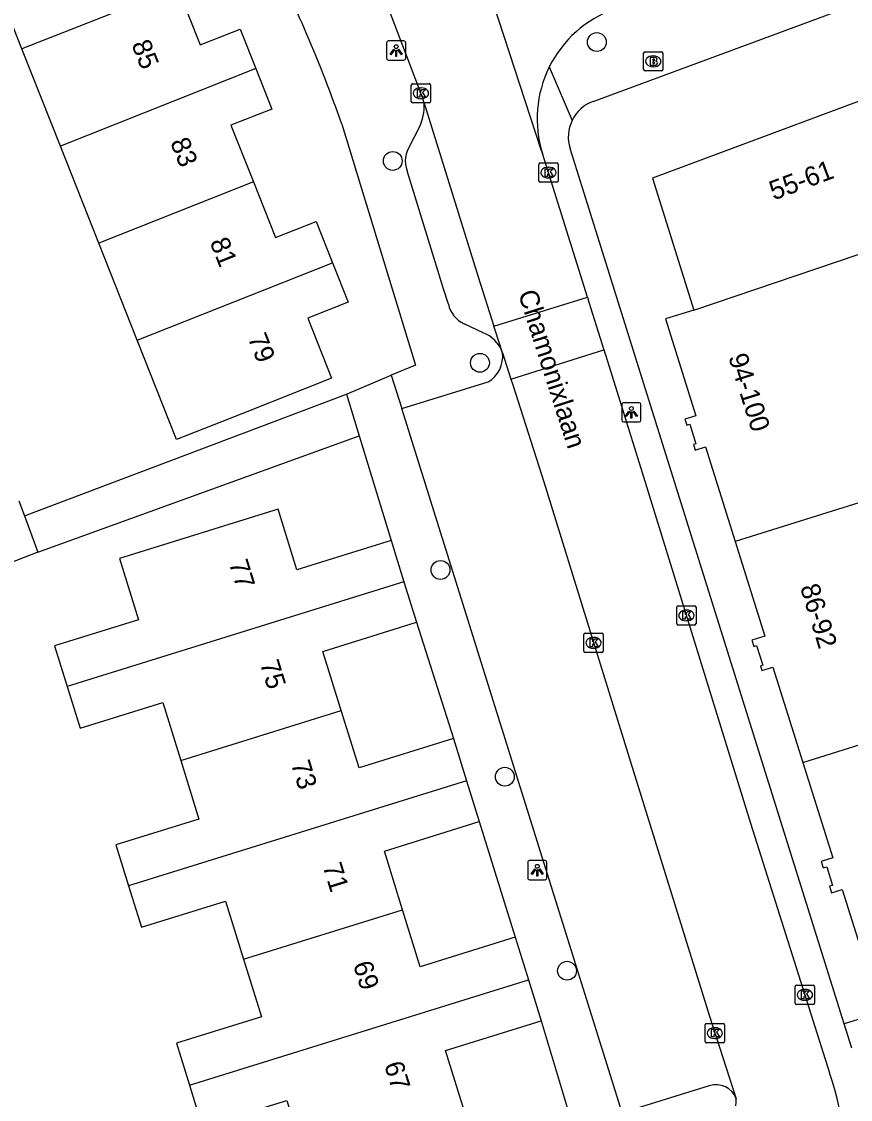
# Model space of a CAD drawing. Extents: x 158474 to 159560, y 388525 to 389605.
# Drawn here: x 159066 to 159109, y 388634.5 to 388690.5 of the extents above; entities that cross this region are included whole.
import ezdxf

# ---------------------------------------------------------------- set-up
doc = ezdxf.new("R2010")
doc.units = 0
for name, color, linetype in [('IMGEO_Boom', 7, 'Continuous'), ('IMGEO_Brandkraan', 7, 'Continuous'), ('IMGEO_Kolk', 7, 'Continuous'), ('IMGEO_Lichtpunt', 7, 'Continuous'), ('IMGEO_Openbare_ruimte_label', 7, 'Continuous'), ('IMGEO_Pand', 7, 'Continuous'), ('IMGEO_Pand_nummerreeks', 7, 'Continuous'), ('IMGEO_Rijbaan_lokaal_open', 7, 'Continuous'), ('IMGEO_Voetpad_open', 7, 'Continuous')]:
    doc.layers.add(name, color=color, linetype=linetype)

msp = doc.modelspace()

# ---------------------------------------------------------------- linework, layer by layer
at = {"layer": 'IMGEO_Boom'}
for centre in [(159095.88, 388689.4), (159085.286, 388683.231), (159089.813, 388672.758), (159087.767, 388662.007), (159091.103, 388651.281), (159094.331, 388641.214)]:
    msp.add_circle(centre, 0.489, dxfattribs=at)
at = {"layer": 'IMGEO_Brandkraan'}
for p, q in [((159098.304, 388687.972), (159098.304, 388688.824)), ((159098.379, 388688.898), (159099.231, 388688.898)), ((159099.305, 388688.824), (159099.305, 388687.972)), ((159098.792, 388688.678), (159098.817, 388688.678)), ((159099.231, 388687.898), (159098.379, 388687.898)), ((159098.815, 388688.118), (159098.79, 388688.118))]:
    msp.add_line(p, q, dxfattribs=at)
for points in [[(159098.304, 388687.972), (159098.304, 388688.824)], [(159098.379, 388688.898), (159099.231, 388688.898)], [(159099.305, 388688.824), (159099.305, 388687.972)], [(159098.652, 388688.598), (159098.652, 388688.198), (159098.865, 388688.198)], [(159098.883, 388688.598), (159098.652, 388688.598)], [(159098.831, 388688.517), (159098.777, 388688.517), (159098.777, 388688.441)], [(159098.777, 388688.441), (159098.83, 388688.441)], [(159098.839, 388688.365), (159098.777, 388688.365), (159098.777, 388688.284)], [(159098.777, 388688.284), (159098.839, 388688.284)], [(159099.231, 388687.898), (159098.379, 388687.898)]]:
    msp.add_lwpolyline(points, dxfattribs=at)
for centre, radius, start, end in [((159098.381, 388688.822), 0.0765, 91.552, 178.448), ((159098.381, 388688.822), 0.0765, 91.552, 178.448), ((159099.229, 388688.822), 0.0765, 1.552, 88.448), ((159099.229, 388688.822), 0.0765, 1.552, 88.448), ((159098.832, 388688.479), 0.0379, 267.8285, 90.9355), ((159098.84, 388688.324), 0.0404, 269.8759, 90.5077), ((159098.871, 388688.449), 0.251, 268.6676, 293.5347), ((159098.887, 388688.453), 0.145, 59.4692, 91.5367), ((159098.912, 388688.5), 0.0922, 285.5137, 58.1501), ((159098.917, 388688.308), 0.105, 301.3115, 78.989), ((159098.381, 388687.974), 0.0765, 181.552, 268.448), ((159098.381, 388687.974), 0.0765, 181.552, 268.448), ((159099.229, 388687.974), 0.0765, 271.552, 358.448), ((159099.229, 388687.974), 0.0765, 271.552, 358.448)]:
    msp.add_arc(centre, radius, start, end, dxfattribs=at)
for centre, major_axis, ratio, start_param, end_param in [((159098.791, 388688.398), (-0.387, 0.002), 0.722429, 4.712389, 7.853982), ((159098.816, 388688.398), (-0.39, 0.002), 0.717154, 1.570796, 4.712389)]:
    msp.add_ellipse(centre, major_axis=major_axis, ratio=ratio, start_param=start_param, end_param=end_param, dxfattribs=at)
at = {"layer": 'IMGEO_Kolk'}
for p, q in [((159086.246, 388686.313), (159086.246, 388687.165)), ((159086.321, 388687.239), (159087.173, 388687.239)), ((159087.247, 388687.165), (159087.247, 388686.313)), ((159086.734, 388687.019), (159086.759, 388687.019)), ((159087.173, 388686.239), (159086.321, 388686.239)), ((159086.757, 388686.459), (159086.732, 388686.459)), ((159092.867, 388682.201), (159092.867, 388683.053)), ((159092.942, 388683.127), (159093.794, 388683.127)), ((159093.355, 388682.907), (159093.38, 388682.907)), ((159093.868, 388683.053), (159093.868, 388682.201)), ((159093.794, 388682.127), (159092.942, 388682.127)), ((159093.378, 388682.347), (159093.353, 388682.347)), ((159100.026, 388659.223), (159100.026, 388660.075)), ((159100.101, 388660.149), (159100.953, 388660.149)), ((159100.514, 388659.929), (159100.539, 388659.929)), ((159101.027, 388660.075), (159101.027, 388659.223)), ((159100.953, 388659.149), (159100.101, 388659.149)), ((159100.537, 388659.369), (159100.512, 388659.369)), ((159095.205, 388657.802), (159095.205, 388658.654)), ((159095.28, 388658.728), (159096.132, 388658.728)), ((159096.206, 388658.654), (159096.206, 388657.802)), ((159095.693, 388658.508), (159095.718, 388658.508)), ((159096.132, 388657.728), (159095.28, 388657.728)), ((159095.716, 388657.948), (159095.691, 388657.948)), ((159106.174, 388639.538), (159106.174, 388640.39)), ((159106.249, 388640.464), (159107.101, 388640.464)), ((159106.662, 388640.244), (159106.687, 388640.244)), ((159107.175, 388640.39), (159107.175, 388639.538)), ((159106.685, 388639.684), (159106.66, 388639.684)), ((159107.101, 388639.464), (159106.249, 388639.464)), ((159101.501, 388637.552), (159101.501, 388638.404)), ((159101.576, 388638.478), (159102.428, 388638.478)), ((159102.502, 388638.404), (159102.502, 388637.552)), ((159101.989, 388638.258), (159102.014, 388638.258)), ((159102.428, 388637.478), (159101.576, 388637.478)), ((159102.012, 388637.698), (159101.987, 388637.698))]:
    msp.add_line(p, q, dxfattribs=at)
for points in [[(159086.246, 388686.313), (159086.246, 388687.165)], [(159086.321, 388687.239), (159087.173, 388687.239)], [(159087.247, 388687.165), (159087.247, 388686.313)], [(159086.567, 388686.939), (159086.69, 388686.939), (159086.69, 388686.788), (159086.82, 388686.939), (159086.984, 388686.939), (159086.838, 388686.788), (159086.991, 388686.539), (159086.839, 388686.539), (159086.754, 388686.703), (159086.69, 388686.636), (159086.69, 388686.539), (159086.567, 388686.539), (159086.567, 388686.939)], [(159087.173, 388686.239), (159086.321, 388686.239)], [(159092.867, 388682.201), (159092.867, 388683.053)], [(159092.942, 388683.127), (159093.794, 388683.127)], [(159093.188, 388682.827), (159093.311, 388682.827), (159093.311, 388682.676), (159093.441, 388682.827), (159093.605, 388682.827), (159093.459, 388682.676), (159093.612, 388682.427), (159093.46, 388682.427), (159093.375, 388682.591), (159093.311, 388682.524), (159093.311, 388682.427), (159093.188, 388682.427), (159093.188, 388682.827)], [(159093.868, 388683.053), (159093.868, 388682.201)], [(159093.794, 388682.127), (159092.942, 388682.127)], [(159100.026, 388659.223), (159100.026, 388660.075)], [(159100.101, 388660.149), (159100.953, 388660.149)], [(159100.347, 388659.849), (159100.47, 388659.849), (159100.47, 388659.698), (159100.6, 388659.849), (159100.764, 388659.849), (159100.618, 388659.698), (159100.771, 388659.449), (159100.619, 388659.449), (159100.534, 388659.613), (159100.47, 388659.546), (159100.47, 388659.449), (159100.347, 388659.449), (159100.347, 388659.849)], [(159101.027, 388660.075), (159101.027, 388659.223)], [(159100.953, 388659.149), (159100.101, 388659.149)], [(159095.205, 388657.802), (159095.205, 388658.654)], [(159095.28, 388658.728), (159096.132, 388658.728)], [(159096.206, 388658.654), (159096.206, 388657.802)], [(159095.526, 388658.428), (159095.649, 388658.428), (159095.649, 388658.277), (159095.779, 388658.428), (159095.943, 388658.428), (159095.797, 388658.277), (159095.95, 388658.028), (159095.798, 388658.028), (159095.713, 388658.192), (159095.649, 388658.125), (159095.649, 388658.028), (159095.526, 388658.028), (159095.526, 388658.428)], [(159096.132, 388657.728), (159095.28, 388657.728)], [(159106.174, 388639.538), (159106.174, 388640.39)], [(159106.249, 388640.464), (159107.101, 388640.464)], [(159106.495, 388640.164), (159106.618, 388640.164), (159106.618, 388640.013), (159106.748, 388640.164), (159106.912, 388640.164), (159106.766, 388640.013), (159106.919, 388639.764), (159106.767, 388639.764), (159106.682, 388639.928), (159106.618, 388639.861), (159106.618, 388639.764), (159106.495, 388639.764), (159106.495, 388640.164)], [(159107.175, 388640.39), (159107.175, 388639.538)], [(159107.101, 388639.464), (159106.249, 388639.464)], [(159101.501, 388637.552), (159101.501, 388638.404)], [(159101.576, 388638.478), (159102.428, 388638.478)], [(159102.502, 388638.404), (159102.502, 388637.552)], [(159101.822, 388638.178), (159101.945, 388638.178), (159101.945, 388638.027), (159102.075, 388638.178), (159102.239, 388638.178), (159102.093, 388638.027), (159102.246, 388637.778), (159102.094, 388637.778), (159102.009, 388637.942), (159101.945, 388637.875), (159101.945, 388637.778), (159101.822, 388637.778), (159101.822, 388638.178)], [(159102.428, 388637.478), (159101.576, 388637.478)]]:
    msp.add_lwpolyline(points, dxfattribs=at)
for centre, start, end in [((159086.323, 388687.163), 91.552, 178.448), ((159086.323, 388687.163), 91.552, 178.448), ((159087.171, 388687.163), 1.552, 88.448), ((159087.171, 388687.163), 1.552, 88.448), ((159086.323, 388686.315), 181.552, 268.448), ((159086.323, 388686.315), 181.552, 268.448), ((159087.171, 388686.315), 271.552, 358.448), ((159087.171, 388686.315), 271.552, 358.448), ((159092.944, 388683.051), 91.552, 178.448), ((159092.944, 388683.051), 91.552, 178.448), ((159093.792, 388683.051), 1.552, 88.448), ((159093.792, 388683.051), 1.552, 88.448), ((159092.944, 388682.203), 181.552, 268.448), ((159092.944, 388682.203), 181.552, 268.448), ((159093.792, 388682.203), 271.552, 358.448), ((159093.792, 388682.203), 271.552, 358.448), ((159100.103, 388660.073), 91.552, 178.448), ((159100.103, 388660.073), 91.552, 178.448), ((159100.951, 388660.073), 1.552, 88.448), ((159100.951, 388660.073), 1.552, 88.448), ((159100.103, 388659.225), 181.552, 268.448), ((159100.103, 388659.225), 181.552, 268.448), ((159100.951, 388659.225), 271.552, 358.448), ((159100.951, 388659.225), 271.552, 358.448), ((159095.282, 388658.652), 91.552, 178.448), ((159095.282, 388658.652), 91.552, 178.448), ((159096.13, 388658.652), 1.552, 88.448), ((159096.13, 388658.652), 1.552, 88.448), ((159095.282, 388657.804), 181.552, 268.448), ((159095.282, 388657.804), 181.552, 268.448), ((159096.13, 388657.804), 271.552, 358.448), ((159096.13, 388657.804), 271.552, 358.448), ((159106.251, 388640.388), 91.552, 178.448), ((159106.251, 388640.388), 91.552, 178.448), ((159107.099, 388640.388), 1.552, 88.448), ((159107.099, 388640.388), 1.552, 88.448), ((159106.251, 388639.54), 181.552, 268.448), ((159106.251, 388639.54), 181.552, 268.448), ((159107.099, 388639.54), 271.552, 358.448), ((159107.099, 388639.54), 271.552, 358.448), ((159101.578, 388638.402), 91.552, 178.448), ((159101.578, 388638.402), 91.552, 178.448), ((159102.426, 388638.402), 1.552, 88.448), ((159102.426, 388638.402), 1.552, 88.448), ((159101.578, 388637.554), 181.552, 268.448), ((159101.578, 388637.554), 181.552, 268.448), ((159102.426, 388637.554), 271.552, 358.448), ((159102.426, 388637.554), 271.552, 358.448)]:
    msp.add_arc(centre, 0.0765, start, end, dxfattribs=at)
for centre, major_axis, ratio, start_param, end_param in [((159086.733, 388686.739), (-0.387, 0.002), 0.722429, 4.712389, 7.853982), ((159086.758, 388686.739), (-0.39, 0.002), 0.717154, 1.570796, 4.712389), ((159093.354, 388682.627), (-0.387, 0.002), 0.722429, 4.712389, 7.853982), ((159093.379, 388682.627), (-0.39, 0.002), 0.717154, 1.570796, 4.712389), ((159100.513, 388659.649), (-0.387, 0.002), 0.722429, 4.712389, 7.853982), ((159100.538, 388659.649), (-0.39, 0.002), 0.717154, 1.570796, 4.712389), ((159095.692, 388658.228), (-0.387, 0.002), 0.722429, 4.712389, 7.853982), ((159095.717, 388658.228), (-0.39, 0.002), 0.717154, 1.570796, 4.712389), ((159106.661, 388639.964), (-0.387, 0.002), 0.722429, 4.712389, 7.853982), ((159106.686, 388639.964), (-0.39, 0.002), 0.717154, 1.570796, 4.712389), ((159101.988, 388637.978), (-0.387, 0.002), 0.722429, 4.712389, 7.853982), ((159102.013, 388637.978), (-0.39, 0.002), 0.717154, 1.570796, 4.712389)]:
    msp.add_ellipse(centre, major_axis=major_axis, ratio=ratio, start_param=start_param, end_param=end_param, dxfattribs=at)
at = {"layer": 'IMGEO_Lichtpunt'}
for p, q in [((159084.965, 388689.363), (159084.965, 388688.556)), ((159084.965, 388689.363), (159084.965, 388688.556)), ((159085.867, 388689.458), (159085.059, 388689.458)), ((159085.867, 388689.458), (159085.059, 388689.458)), ((159085.961, 388688.556), (159085.961, 388689.363)), ((159085.961, 388688.556), (159085.961, 388689.363)), ((159085.059, 388688.462), (159085.867, 388688.462)), ((159085.059, 388688.462), (159085.867, 388688.462)), ((159097.172, 388670.591), (159097.172, 388669.784)), ((159097.172, 388670.591), (159097.172, 388669.784)), ((159098.074, 388670.686), (159097.266, 388670.686)), ((159098.074, 388670.686), (159097.266, 388670.686)), ((159098.168, 388669.784), (159098.168, 388670.591)), ((159098.168, 388669.784), (159098.168, 388670.591)), ((159097.266, 388669.69), (159098.074, 388669.69)), ((159097.266, 388669.69), (159098.074, 388669.69)), ((159092.288, 388646.835), (159092.288, 388646.028)), ((159092.288, 388646.835), (159092.288, 388646.028)), ((159093.19, 388646.93), (159092.382, 388646.93)), ((159093.19, 388646.93), (159092.382, 388646.93)), ((159093.284, 388646.028), (159093.284, 388646.835)), ((159093.284, 388646.028), (159093.284, 388646.835)), ((159092.382, 388645.934), (159093.19, 388645.934)), ((159092.382, 388645.934), (159093.19, 388645.934))]:
    msp.add_line(p, q, dxfattribs=at)
for points in [[(159085.339, 388689.027), (159085.378, 388688.999), (159085.19, 388688.737), (159085.152, 388688.764), (159085.339, 388689.027)], [(159085.441, 388688.979), (159085.488, 388688.979), (159085.488, 388688.657), (159085.441, 388688.657), (159085.441, 388688.979)], [(159085.551, 388688.999), (159085.589, 388689.026), (159085.776, 388688.764), (159085.737, 388688.736), (159085.551, 388688.999)], [(159097.546, 388670.255), (159097.585, 388670.227), (159097.397, 388669.965), (159097.359, 388669.992), (159097.546, 388670.255)], [(159097.648, 388670.207), (159097.695, 388670.207), (159097.695, 388669.885), (159097.648, 388669.885), (159097.648, 388670.207)], [(159097.758, 388670.227), (159097.796, 388670.254), (159097.983, 388669.992), (159097.944, 388669.964), (159097.758, 388670.227)], [(159092.662, 388646.499), (159092.701, 388646.471), (159092.513, 388646.209), (159092.475, 388646.236), (159092.662, 388646.499)], [(159092.764, 388646.451), (159092.811, 388646.451), (159092.811, 388646.129), (159092.764, 388646.129), (159092.764, 388646.451)], [(159092.874, 388646.471), (159092.912, 388646.498), (159093.099, 388646.236), (159093.06, 388646.208), (159092.874, 388646.471)]]:
    msp.add_lwpolyline(points, dxfattribs=at)
for centre in [(159085.464, 388689.161), (159097.671, 388670.389), (159092.787, 388646.633)]:
    msp.add_circle(centre, 0.0994, dxfattribs=at)
for centre, start, end in [((159085.059, 388689.363), 90, 180), ((159085.059, 388689.363), 90, 180), ((159085.867, 388689.363), 0, 90), ((159085.867, 388689.363), 0, 90), ((159085.059, 388688.556), 180, 270), ((159085.059, 388688.556), 180, 270), ((159085.867, 388688.556), 270, 0), ((159085.867, 388688.556), 270, 360), ((159097.266, 388670.591), 90, 180), ((159097.266, 388670.591), 90, 180), ((159098.074, 388670.591), 0, 90), ((159098.074, 388670.591), 0, 90), ((159097.266, 388669.784), 180, 270), ((159097.266, 388669.784), 180, 270), ((159098.074, 388669.784), 270, 0), ((159098.074, 388669.784), 270, 360), ((159092.382, 388646.835), 90, 180), ((159092.382, 388646.835), 90, 180), ((159093.19, 388646.835), 0, 90), ((159093.19, 388646.835), 0, 90), ((159092.382, 388646.028), 180, 270), ((159092.382, 388646.028), 180, 270), ((159093.19, 388646.028), 270, 0), ((159093.19, 388646.028), 270, 360)]:
    msp.add_arc(centre, 0.0946, start, end, dxfattribs=at)
at = {"layer": 'IMGEO_Pand'}
for points in [[(159066.036, 388689.039), (159064.039, 388694.078)], [(159074.108, 388692.235), (159066.036, 388689.039)], [(159074.108, 388692.235), (159075.292, 388689.246), (159077.373, 388690.071), (159078.186, 388688.02)], [(159068.034, 388684), (159066.036, 388689.039)], [(159078.186, 388688.02), (159068.034, 388684)], [(159078.186, 388688.02), (159079.017, 388685.923), (159076.888, 388685.079), (159078.054, 388682.139)], [(159113.902, 388687.967), (159098.765, 388682.333), (159100.912, 388675.494)], [(159070.03, 388678.962), (159068.034, 388684)], [(159078.054, 388682.139), (159070.03, 388678.962)], [(159078.054, 388682.139), (159079.198, 388679.253), (159081.309, 388680.09), (159082.162, 388677.937)], [(159072.028, 388673.923), (159070.03, 388678.962)], [(159100.912, 388675.494), (159109.442, 388678.38)], [(159082.162, 388677.937), (159082.969, 388675.902), (159080.87, 388675.07), (159082.105, 388671.956), (159077.457, 388670.114), (159074.07, 388668.771), (159072.028, 388673.923)], [(159072.028, 388673.923), (159082.162, 388677.937)], [(159100.912, 388675.494), (159099.434, 388675.03), (159101.011, 388670.003), (159100.449, 388669.826), (159100.545, 388669.519), (159100.699, 388669.567), (159101.018, 388668.55), (159100.891, 388668.51), (159100.981, 388668.224), (159101.519, 388668.393), (159103.059, 388663.483)], [(159113.123, 388666.638), (159103.059, 388663.483)], [(159085.198, 388663.538), (159080.314, 388662.021), (159079.34, 388665.156), (159071.106, 388662.599), (159072.09, 388659.429), (159067.732, 388658.075), (159068.387, 388655.965)], [(159085.198, 388663.538), (159085.865, 388661.391)], [(159103.059, 388663.483), (159104.6, 388658.573), (159103.926, 388658.361), (159104.028, 388658.037), (159104.172, 388658.082), (159104.489, 388657.072), (159104.369, 388657.034), (159104.445, 388656.792), (159105.013, 388656.97), (159106.567, 388652.018)], [(159085.865, 388661.391), (159068.387, 388655.965)], [(159085.865, 388661.391), (159086.517, 388659.292)], [(159082.615, 388654.718), (159081.663, 388657.785), (159086.517, 388659.292)], [(159068.387, 388655.965), (159069.06, 388653.799), (159073.352, 388655.132), (159074.284, 388652.131)], [(159106.567, 388652.018), (159116.71, 388655.198)], [(159106.567, 388652.018), (159108.121, 388647.066), (159107.527, 388646.88), (159107.632, 388646.547), (159107.812, 388646.604), (159108.113, 388645.644), (159107.959, 388645.596), (159108.064, 388645.263), (159108.614, 388645.435), (159110.216, 388640.33), (159114.987, 388641.827), (159120.372, 388643.517), (159116.71, 388655.198)], [(159074.284, 388652.131), (159082.615, 388654.718)], [(159088.437, 388653.264), (159083.539, 388651.743), (159082.615, 388654.718)], [(159088.437, 388653.264), (159089.117, 388651.072)], [(159074.284, 388652.131), (159075.229, 388649.087), (159070.92, 388647.749), (159071.579, 388645.628)], [(159089.117, 388651.072), (159071.579, 388645.628)], [(159089.117, 388651.072), (159089.774, 388648.957)], [(159085.797, 388644.376), (159084.85, 388647.427), (159089.774, 388648.957)], [(159071.579, 388645.628), (159072.25, 388643.467), (159076.603, 388644.819), (159077.537, 388641.812)], [(159077.537, 388641.812), (159085.797, 388644.376)], [(159091.642, 388642.954), (159086.714, 388641.423), (159085.797, 388644.376)], [(159091.642, 388642.954), (159092.329, 388640.739)], [(159077.537, 388641.812), (159078.467, 388638.818), (159074.059, 388637.449), (159074.734, 388635.277)], [(159074.734, 388635.277), (159092.329, 388640.739)], [(159092.329, 388640.739), (159092.987, 388638.619)], [(159074.734, 388635.277), (159075.401, 388633.128), (159079.784, 388634.489), (159080.757, 388631.357), (159084.236, 388632.437), (159089.011, 388633.92), (159088.03, 388637.08), (159092.987, 388638.619)]]:
    msp.add_lwpolyline(points, dxfattribs=at)
at = {"layer": 'IMGEO_Rijbaan_lokaal_open'}
for points in [[(159088.305, 388698.145), (159092.978, 388683.815), (159093.056, 388683.621)], [(159086.912, 388686.226), (159086.812, 388686.574), (159084.888, 388691.617), (159084.833, 388691.736)], [(159086.912, 388686.226), (159089.719, 388677.213), (159090.538, 388674.651)], [(159095.387, 388676.168), (159093.056, 388683.621)], [(159090.538, 388674.651), (159095.387, 388676.168)], [(159095.387, 388676.168), (159095.469, 388675.907), (159096.247, 388673.421)], [(159090.978, 388673.275), (159090.622, 388674.39), (159090.538, 388674.651)], [(159090.978, 388673.275), (159091.415, 388671.909)], [(159091.415, 388671.909), (159096.247, 388673.421)], [(159096.247, 388673.421), (159096.341, 388673.12), (159098.236, 388667.064), (159103.857, 388648.866), (159107.954, 388635.918)], [(159091.415, 388671.909), (159091.511, 388671.608), (159093.121, 388666.573), (159097.776, 388651.558), (159101.72, 388638.85), (159103.112, 388634.568)], [(159065.881, 388665.592), (159066.169, 388664.819)], [(159066.169, 388664.819), (159066.874, 388662.928)], [(159066.874, 388662.928), (159055.543, 388658.52)], [(159103.098, 388634.207), (159103.105, 388634.38), (159103.112, 388634.568)]]:
    msp.add_lwpolyline(points, dxfattribs=at)
for centre, radius, start, end in [((159098.824, 388685.421), 6.044, 109.9266, 153.6218), ((159098.816, 388685.424), 6.035, 153.6163, 197.3831), ((159095.475, 388631.417), 13.266, 346.1112, 19.8329)]:
    msp.add_arc(centre, radius, start, end, dxfattribs=at)
at = {"layer": 'IMGEO_Voetpad_open'}
for points in [[(159095.68, 388686.316), (159149.911, 388706.384)], [(159093.409, 388688.106), (159094.596, 388685.334)], [(159082.641, 388685.14), (159086.464, 388672.641), (159085.199, 388672.109)], [(159086.193, 388684.051), (159086.652, 388684.945)], [(159108.722, 388638.457), (159094.487, 388683.875)], [(159088.177, 388675.794), (159087.906, 388676.644), (159086.035, 388682.725)], [(159089.97, 388674.32), (159088.996, 388674.784)], [(159082.884, 388671.136), (159085.199, 388672.109)], [(159085.199, 388672.109), (159085.76, 388670.387)], [(159085.76, 388670.387), (159090.232, 388671.764)], [(159066.169, 388664.819), (159082.884, 388671.136)], [(159082.884, 388671.136), (159083.543, 388668.974)], [(159101.712, 388635.239), (159097.195, 388633.849), (159085.76, 388670.387)], [(159066.874, 388662.928), (159083.543, 388668.974)], [(159083.543, 388668.974), (159085.198, 388663.538)], [(159086.517, 388659.292), (159088.437, 388653.264)], [(159089.774, 388648.957), (159091.642, 388642.954)], [(159130.843, 388645.311), (159108.722, 388638.457)], [(159092.987, 388638.619), (159094.489, 388633.599), (159094.817, 388632.502), (159094.866, 388632.027)], [(159109.117, 388637.198), (159108.722, 388638.457)]]:
    msp.add_lwpolyline(points, dxfattribs=at)
for centre, radius, start, end in [((159014.276, 388661.213), 72.431, 19.28978, 27.19927), ((159084.321, 388686.085), 2.595, 333.9404, 3.113), ((159096.372, 388684.463), 1.978, 110.4713, 153.8758), ((159096.365, 388684.468), 1.97, 153.9243, 197.5306), ((159087.322, 388683.244), 1.388, 144.447, 201.9628), ((159089.558, 388676.077), 1.41, 191.569, 246.5075), ((159089.358, 388672.721), 1.712, 18.8697, 69.0653), ((159089.479, 388673.075), 1.512, 299.8628, 7.585), ((159102.074, 388634.198), 1.102, 19.6099, 109.1746)]:
    msp.add_arc(centre, radius, start, end, dxfattribs=at)

# ---------------------------------------------------------------- texts
at = {"layer": 'IMGEO_Openbare_ruimte_label'}
msp.add_text('Chamonixlaan', height=1, rotation=287.7643, dxfattribs=at).set_placement((159091.78, 388676.366))
at = {"layer": 'IMGEO_Pand_nummerreeks'}
for s, rotation, p in [('85', 291.6179, (159071.711, 388689.282)), ('83', 291.6179, (159073.722, 388684.206)), ('55-61', 20.4145, (159105.056, 388681.175)), ('81', 291.6179, (159075.776, 388679.024)), ('79', 291.6179, (159077.745, 388674.055)), ('94-100', 287.4311, (159102.692, 388673.067)), ('77', 287.2031, (159076.768, 388662.372)), ('86-92', 287.0105, (159106.418, 388661.119)), ('75', 287.2031, (159078.379, 388657.166)), ('73', 287.2031, (159079.991, 388651.96)), ('71', 287.2031, (159081.637, 388646.646)), ('69', 287.2031, (159083.215, 388641.548)), ('67', 287.2031, (159084.827, 388636.342))]:
    msp.add_text(s, height=1, rotation=rotation, dxfattribs=at).set_placement(p)

doc.saveas('drawing.dxf')
